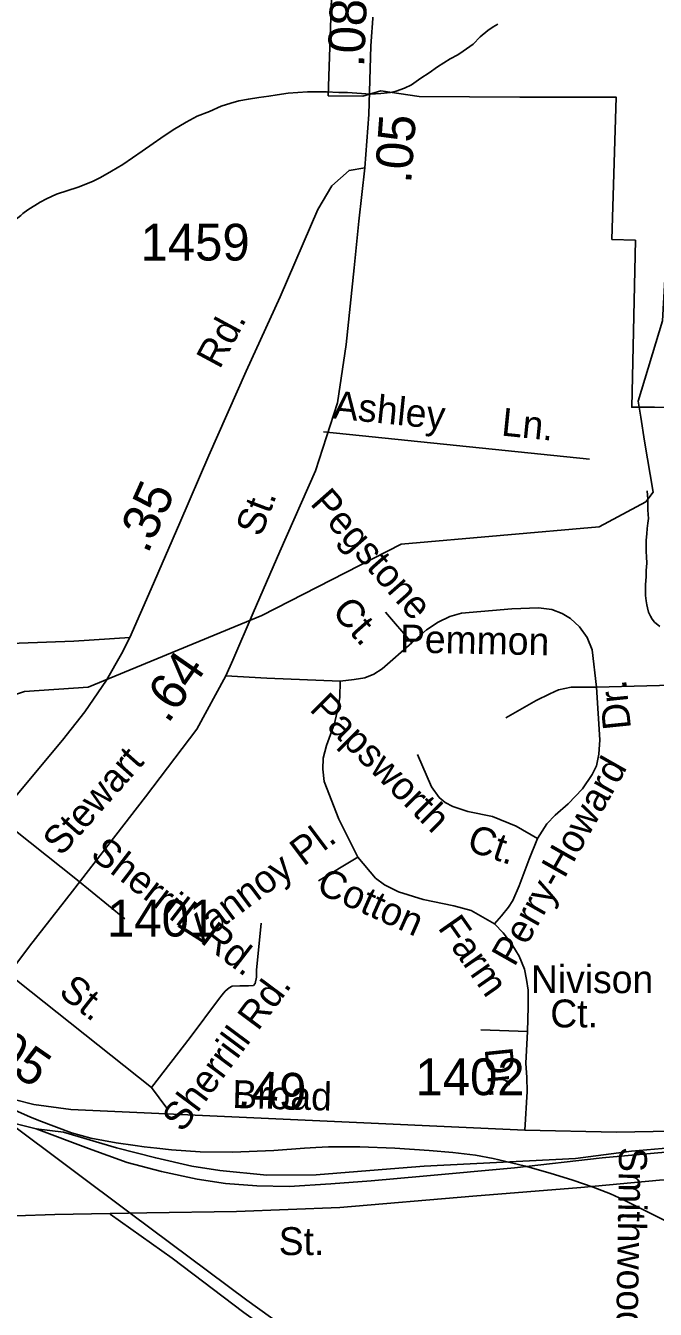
# Model space of a CAD drawing. Extents: x 2001466 to 2224147, y 644118 to 847247.
# Drawn here: x 2061580 to 2063724, y 669932 to 674300 of the extents above; entities that cross this region are included whole.
import ezdxf

# ---------------------------------------------------------------- set-up
doc = ezdxf.new("R2010")
doc.units = 0
for name, color, linetype in [('Exist Boundary Political City Limit New', 7, 'Continuous'), ('Exist Hydrographic Creek Single Shore', 7, 'Continuous'), ('Exist Hydrographic Misc Water Feature', 7, 'Continuous'), ('Exist Railroad Mainline', 7, 'Continuous'), ('Exist Railroad Siding', 7, 'Continuous'), ('Exist Road Non-System Type 51', 7, 'Continuous'), ('Exist Road Non-System Type 51 Label', 7, 'Continuous'), ('Exist Road Primary NC Service Mileage Hundredths English Label', 7, 'Continuous'), ('Exist Road Primary US Attributed', 7, 'Continuous'), ('Exist Road Primary US Label', 7, 'Continuous'), ('Exist Road Secondary Mileage Hundredths English Label', 7, 'Continuous'), ('Exist Road Secondary Type 51 Attributed', 7, 'Continuous'), ('Exist Road Secondary Type 51 Label', 7, 'Continuous'), ('Exist Road Secondary Type 51 Number Label', 7, 'Continuous'), ('Map Preparation Boundary City Limit Buffer Line', 7, 'Continuous')]:
    doc.layers.add(name, color=color, linetype=linetype)

msp = doc.modelspace()

# ---------------------------------------------------------------- linework, layer by layer
at = {"layer": 'Exist Boundary Political City Limit New'}
msp.add_lwpolyline([(2063779.2, 673001.1), (2063721.5, 673001.5), (2063643.9, 673001.6), (2063656, 673569.9), (2063576.1, 673572.6), (2063590.5, 674056.6), (2063262.6, 674056.6), (2062919.5, 674059.1), (2062789.1, 674077.8), (2062728.1, 674060.4), (2062610.2, 674061.3), (2062625, 674494.9)], dxfattribs=at)
at = {"layer": 'Exist Hydrographic Creek Single Shore'}
msp.add_line((2063687.7, 672886.5), (2063674.4, 672967.6), dxfattribs=at)
for points in [[(2063674.4, 672967.6), (2063665.5, 673021.7), (2063748.3, 673295.6), (2063756.3, 673436.6), (2063822.4, 673661.6), (2063914.4, 673794.2), (2064246.4, 674138.6), (2064471.3, 674298), (2064987.5, 674481), (2065245.4, 674666.1), (2065362.5, 674841), (2065453.5, 675049.1), (2065461.5, 675163.7)], [(2061326.5, 671950.5), (2061576.4, 672034.1), (2061793.4, 672049.3), (2062384.3, 672293.2), (2062858.4, 672536.2), (2063533.4, 672594.7), (2063691.3, 672680), (2063716.3, 672712.3), (2063687.7, 672886.5)]]:
    msp.add_lwpolyline(points, dxfattribs=at)
at = {"layer": 'Exist Hydrographic Misc Water Feature'}
msp.add_line((2062837.3, 670480.2), (2062953.6, 670473.1), dxfattribs=at)
for points in [[(2061586.9, 673672.8), (2061629.1, 673698.8), (2061650.7, 673710.6), (2061684.9, 673726.9), (2061758.9, 673750.9), (2061807.1, 673769.2), (2061834.8, 673783.2), (2061872.5, 673805.1), (2061910.7, 673827.3), (2061976.5, 673873.3), (2062014.4, 673899.2), (2062040.5, 673917.5), (2062082.5, 673945.7), (2062126.4, 673971.4), (2062164.1, 673991.6), (2062206.3, 674007.6), (2062245.9, 674025.9), (2062278.3, 674036), (2062306.4, 674043.9), (2062338.4, 674050), (2062374.3, 674055.9), (2062408.1, 674060.1), (2062436, 674064), (2062473.9, 674070), (2062540.2, 674074.2), (2062568.3, 674074.4), (2062604.3, 674074.2), (2062646.2, 674072.7), (2062676.3, 674072.6), (2062724.1, 674068.6), (2062753.8, 674066.5), (2062789.9, 674068.8), (2062822.1, 674072.8), (2062841.8, 674076.7), (2062869.9, 674087.1), (2062894.1, 674098.8), (2062925.9, 674121.2), (2062954, 674139.2), (2062981.8, 674159.3), (2063025.5, 674187.2), (2063051.8, 674201), (2063069.6, 674213.4), (2063103.6, 674237.4), (2063127.6, 674261.3), (2063153.5, 674283.4), (2063171.7, 674295.6), (2063187.3, 674305.4)], [(2061329.5, 673482.2), (2061353.1, 673494.4), (2061363.6, 673500.2), (2061375.1, 673506.1), (2061405.4, 673524.3), (2061415.3, 673530.5), (2061427.3, 673538.4), (2061435.6, 673544.4), (2061457.3, 673560.6), (2061474.9, 673574.6), (2061495.2, 673594.6), (2061503.4, 673602.3), (2061513.1, 673612.5), (2061521.1, 673618.7), (2061531.1, 673628.5), (2061543, 673638.5), (2061563.1, 673654.5), (2061570.9, 673660.6), (2061586.9, 673672.8)], [(2063738.9, 672255.1), (2063721.3, 672270.7), (2063713.1, 672280.9), (2063707.1, 672290.7), (2063701, 672304.6), (2063696.9, 672319), (2063695.2, 672329), (2063692.8, 672342.8), (2063690.7, 672361), (2063690.9, 672384.9), (2063691.1, 672398.6), (2063692.8, 672424.7), (2063692.8, 672446.6), (2063695, 672470.6), (2063694.4, 672493), (2063692.8, 672510.7), (2063692.8, 672530.6), (2063692.8, 672548.8), (2063694.6, 672570.8), (2063696.5, 672588.8), (2063698.5, 672606.8), (2063700.4, 672622.7), (2063700.1, 672637), (2063698.1, 672652.6), (2063698.3, 672666.8), (2063698.3, 672688.7), (2063696, 672716.7)], [(2061482.3, 670641), (2061555.3, 670604.2), (2061594.3, 670587.6)], [(2061594.3, 670587.6), (2061625.4, 670574.4), (2061736.4, 670533.1)], [(2061594.3, 670587.6), (2061625.4, 670574.4), (2061736.4, 670533.1)], [(2061736.4, 670533.1), (2061801.4, 670514.7), (2061888.3, 670498.8), (2061952.5, 670489.8)], [(2061736.4, 670533.1), (2061801.4, 670514.7), (2061888.3, 670498.8), (2061952.5, 670489.8)], [(2061952.5, 670489.8), (2061983.4, 670485.5), (2062026.7, 670480.6)], [(2061952.5, 670489.8), (2061983.4, 670485.5), (2062026.7, 670480.6)], [(2062026.7, 670480.6), (2062076.1, 670475.1), (2062174.4, 670467.6), (2062284.3, 670467.2), (2062425.3, 670472.9), (2062529.3, 670481), (2062568.5, 670483.2)], [(2062026.7, 670480.6), (2062076.1, 670475.1), (2062174.4, 670467.6), (2062284.3, 670467.2), (2062425.3, 670472.9), (2062529.3, 670481), (2062568.5, 670483.2)], [(2062568.5, 670483.2), (2062611.3, 670485.7), (2062718.4, 670484.8), (2062837.3, 670480.2)], [(2062568.5, 670483.2), (2062611.3, 670485.7), (2062718.4, 670484.8), (2062837.3, 670480.2)], [(2062953.6, 670473.1), (2063034.3, 670466.1), (2063112.3, 670456.5), (2063172.3, 670445.1)], [(2062953.6, 670473.1), (2063034.3, 670466.1), (2063112.3, 670456.5), (2063172.3, 670445.1)], [(2063172.3, 670445.1), (2063191.4, 670441.5), (2063281.6, 670419.3), (2063366.5, 670395.1), (2063443.2, 670371.3)], [(2063172.3, 670445.1), (2063191.4, 670441.5), (2063281.6, 670419.3), (2063366.5, 670395.1), (2063443.2, 670371.3)], [(2063443.2, 670371.3), (2063512.3, 670348), (2063571.4, 670325.3), (2063615.3, 670305.2), (2063824.8, 670200.3)], [(2063443.2, 670371.3), (2063512.3, 670348), (2063571.4, 670325.3), (2063615.3, 670305.2), (2063824.8, 670200.3)]]:
    msp.add_lwpolyline(points, dxfattribs=at)
at = {"layer": 'Exist Railroad Mainline'}
for q in [(2061615.3, 670546.4), (2061940.4, 670256.2)]:
    msp.add_line((2061520.4, 670569.9), q, dxfattribs=at)
for points in [[(2061615.3, 670546.4), (2061794.5, 670479.1), (2061925.3, 670432), (2062043.1, 670401), (2062164.4, 670375.6), (2062260.2, 670360.4), (2062367.4, 670352.5), (2062477.3, 670350.2), (2062619, 670358.9), (2062757, 670369.6), (2062933.2, 670385.8), (2063244.5, 670414), (2063542.8, 670447.3), (2063935.9, 670482.5)], [(2061940.4, 670256.2), (2062333, 669963.3), (2064007.3, 668762.3), (2064227.5, 668602.6), (2064343.6, 668518.5), (2064545.6, 668362.6), (2064637.6, 668286.5), (2064715.6, 668206.6), (2064728.2, 668192.2), (2068257.7, 663344.7), (2068669, 662748.9)]]:
    msp.add_lwpolyline(points, dxfattribs=at)
at = {"layer": 'Exist Railroad Siding'}
msp.add_lwpolyline([(2063930.4, 670495.7), (2063643.2, 670470.4), (2063452.6, 670445.2), (2062937.2, 670419.6), (2062850.9, 670412.8), (2062568.7, 670389.7), (2062401.2, 670389.1), (2062241.6, 670404.4), (2062146.3, 670419.1), (2062022.8, 670447.3), (2061889.2, 670481.7), (2061708.9, 670535.5), (2061615.3, 670546.4)], dxfattribs=at)
at = {"layer": 'Exist Road Non-System Type 51'}
for p, q in [((2062593.7, 672917.7), (2063499.8, 672825.3)), ((2062894.9, 672200.5), (2062804.8, 672304)), ((2063524, 672049.3), (2063890.6, 672058.6)), ((2061494.9, 671600), (2061750.7, 671396.8)), ((2062710.7, 671470.9), (2062576.8, 671390)), ((2061750.7, 671396.8), (2061918, 671261.4)), ((2061504.5, 671087.8), (2062008.3, 670687.5)), ((2063288.7, 670877.9), (2063129.6, 670883.2)), ((2062008.3, 670687.5), (2062060.9, 670616.5))]:
    msp.add_line(p, q, dxfattribs=at)
for points in [[(2062894.9, 672200.5), (2062945.3, 672244.3), (2062985.1, 672270.8), (2063024.9, 672289.4), (2063064, 672301.4), (2063235, 672315.9), (2063326.5, 672318.6), (2063371.6, 672313.3), (2063407.4, 672300), (2063435.2, 672282.8), (2063465.7, 672254.9), (2063492.2, 672217.8), (2063509.5, 672176.7), (2063524, 672049.3)], [(2062651, 672069.2), (2062698.7, 672075.8), (2062734.5, 672081.1), (2062765, 672093.1), (2062794.2, 672111.6), (2062894.9, 672200.5)], [(2062651, 672069.2), (2062401.7, 672079.8), (2062261.2, 672087.8)], [(2062710.7, 671470.9), (2062646.4, 671599.6), (2062596, 671728.3), (2062592, 671770.7), (2062593.3, 671807.9), (2062603.9, 671850.3), (2062631.8, 671925.9), (2062645, 671985.6), (2062649.7, 672014.8), (2062651, 672069.2)], [(2063524, 672049.3), (2063437.9, 672049.3), (2063394.1, 672040), (2063364.9, 672026.7), (2063318.5, 672004.2), (2063215.1, 671944.5)], [(2063524, 672049.3), (2063535.3, 671870.2), (2063531.3, 671821.1), (2063523.4, 671781.3), (2063508.8, 671752.1), (2063475.7, 671703.1), (2063427.3, 671652.6), (2063383.5, 671614.2), (2063354.3, 671583.7), (2063323.2, 671534.6)], [(2063323.2, 671534.6), (2063250.3, 671575.7), (2063169.4, 671608.9), (2063085.9, 671626.1), (2063034.2, 671643.4), (2063009, 671656.6), (2062987.8, 671673.9), (2062961.9, 671709.7), (2062914.2, 671819.8)], [(2063176.7, 671244), (2063199.9, 671270.6), (2063223.8, 671301.1), (2063238.3, 671323.6), (2063260.9, 671372.7), (2063294, 671464.3), (2063323.2, 671534.6)], [(2063176.7, 671244), (2063096.5, 671289.1), (2063038.1, 671305.1), (2062933.4, 671326.3), (2062849.9, 671352.8), (2062802.1, 671376.7), (2062771.6, 671399.3), (2062710.7, 671470.9)], [(2062008.3, 670687.5), (2062139.8, 670856.9), (2062236.4, 670986.9), (2062248.7, 671002.7), (2062259, 671014.5), (2062273.2, 671026.2), (2062283.3, 671032), (2062309.3, 671033.4), (2062329.3, 671033), (2062339.3, 671032.8), (2062355.4, 671034.5), (2062361.5, 671040.4), (2062365.9, 671062.3), (2062366.4, 671086.3), (2062381.7, 671246)], [(2063288.7, 670877.9), (2063291.4, 670961.5), (2063290.7, 671018.5), (2063285.4, 671054.3), (2063278.8, 671090.2), (2063260.2, 671133.9), (2063235, 671175.1), (2063205.9, 671213.5), (2063176.7, 671244)], [(2063279.4, 670542.3), (2063287.4, 670673.6), (2063286.1, 670721.4), (2063283.4, 670770.4), (2063288.7, 670877.9)], [(2061867.9, 670256.1), (2062078.5, 670106.1), (2062322.7, 669921.2), (2062608.6, 669717.3), (2062768, 669590.1), (2062833.1, 669548.8), (2062868.6, 669524.1), (2062898.1, 669499.5), (2062931.4, 669462.8), (2062960.8, 669436.2)]]:
    msp.add_lwpolyline(points, dxfattribs=at)
at = {"layer": 'Exist Road Primary US Attributed'}
msp.add_lwpolyline([(2061546.2, 670250.4), (2061679.9, 670254.6), (2061992.8, 670260.9), (2062298.4, 670265), (2062649.5, 670278.7), (2063102.2, 670317.4), (2063470.5, 670346.7), (2063738.4, 670371.9), (2065664.7, 670392.6)], dxfattribs=at)
at = {"layer": 'Exist Road Secondary Type 51 Attributed'}
for points in [[(2062770.9, 674450.7), (2062755.9, 674231.6), (2062748, 673997.9), (2062734.6, 673816.3)], [(2062734.6, 673816.3), (2062714.9, 673634.3), (2062698.3, 673476.1), (2062671.5, 673215.5), (2062641.5, 673016.6), (2062567.4, 672784.8), (2062445.1, 672510.9), (2062354.4, 672302), (2062284.9, 672141), (2062261.2, 672087.8), (2062162.6, 671906.5), (2061987.5, 671675.6), (2061739, 671355), (2061593, 671167.5), (2061447.8, 670974.8), (2061320.7, 670806.3)], [(2061934.6, 672218.1), (2062007.2, 672383.6), (2062105, 672607.8), (2062203.7, 672837.9), (2062330.7, 673124.5), (2062446.7, 673376.8), (2062574.5, 673674), (2062622.6, 673754.6), (2062681.4, 673807.3), (2062734.6, 673816.3)], [(2059960.4, 672149), (2060100.1, 672264.2), (2060133, 672237.8), (2060198.1, 672203.1), (2060259.7, 672177.9), (2060352.8, 672171.6), (2060853, 672182.2), (2061340.5, 672191.3), (2061744.5, 672205.5), (2061934.6, 672218.1)], [(2061006.1, 671027.9), (2061158.3, 671209.9), (2061360.3, 671457.8), (2061540.1, 671670.6), (2061705.8, 671868.8), (2061781.6, 671965.1), (2061855.7, 672072.9), (2061906.2, 672162.1), (2061934.6, 672218.1)], [(2061545, 670645.5), (2061608, 670629.6), (2061734.2, 670612.3), (2063279.4, 670542.3), (2063591.9, 670534.7), (2063778.8, 670538.2), (2063872.5, 670545.9), (2063967.9, 670555.3), (2064004.5, 670559.5), (2065061.2, 670658.2), (2065142.6, 670680.5), (2065247.6, 670726.5), (2065334.3, 670779), (2065384.6, 670821.9), (2065500.4, 670949.7), (2065562, 671015.6), (2065617, 671080)]]:
    msp.add_lwpolyline(points, dxfattribs=at)
at = {"layer": 'Map Preparation Boundary City Limit Buffer Line'}
msp.add_lwpolyline([(2063779.2, 673001.1), (2063721.5, 673001.5), (2063643.9, 673001.6), (2063656, 673569.9), (2063576.1, 673572.6), (2063590.5, 674056.6), (2063262.6, 674056.6), (2062919.5, 674059.1), (2062789.1, 674077.8), (2062728.1, 674060.4), (2062610.2, 674061.3), (2062625, 674494.9)], dxfattribs=at)

# ---------------------------------------------------------------- texts
at = {"layer": 'Exist Road Non-System Type 51 Label'}
for s, rotation, p in [('Ashley', 354.1774, (2062624.4, 672964)), ('Ln.', 354.1774, (2063197.4, 672905.6)), ('Pegstone ', 311.412, (2062545.7, 672672.7)), ('Ct.', 311.412, (2062619.1, 672304.6)), ('Pemmon', 358.8362, (2062853.8, 672167.6)), ('Dr.', 95.8114, (2063641.4, 671908.8)), ('Papsworth', 314.9642, (2062543.2, 671971.9)), ('Perry-Howard', 60.4924, (2063244.2, 671094.6)), ('Vannoy Pl.', 36.9045, (2062153.2, 671157.6)), ('Ct.', 341.5433, (2063078, 671494.9)), ('Sherrill', 322.3939, (2061796, 671471.3)), ('Cotton', 336.0106, (2062565.3, 671351.8)), ('Rd.', 322.3939, (2062171.2, 671182.3)), ('Farm', 304.9968, (2062981.2, 671230.6)), (' St.', 321.5384, (2061660.6, 671026.6)), ('Sherrill Rd.', 53.3798, (2062114, 670530.8)), ('Dr.', 275.8718, (2063142.4, 670818.4)), ('Smithwood  St.', 269.0766, (2063601, 670484.8))]:
    msp.add_text(s, height=95, rotation=rotation, dxfattribs=at).set_placement(p)
for s, p in [('Nivison', (2063300.4, 671008.1)), ('Ct.', (2063366.4, 670891.4))]:
    msp.add_text(s, height=95, dxfattribs=at).set_placement(p)
at = {"layer": 'Exist Road Primary NC Service Mileage Hundredths English Label'}
msp.add_text('.05', height=125, rotation=325.3821, dxfattribs=at).set_placement((2061417.1, 670814))
at = {"layer": 'Exist Road Primary US Label'}
msp.add_text('St.', height=95, dxfattribs=at).set_placement((2062441.7, 670116.8))
at = {"layer": 'Exist Road Secondary Mileage Hundredths English Label'}
for s, rotation, p in [('.08', 87.6269, (2062732.3, 674156.8)), ('.05', 85.7749, (2062892.3, 673761)), ('.35', 65.9021, (2061995.6, 672500)), ('.64', 55.1443, (2062064.5, 671921.9)), ('.49', 357.1688, (2062300.2, 670620.9))]:
    msp.add_text(s, height=125, rotation=rotation, dxfattribs=at).set_placement(p)
at = {"layer": 'Exist Road Secondary Type 51 Label'}
for s, rotation, p in [('Rd.', 61.7088, (2062240.4, 673128.1)), ('St.', 69.4515, (2062381.3, 672557.3)), ('Stewart', 48.3778, (2061700.9, 671470.9)), ('Broad', 358.4652, (2062282.7, 670617.5))]:
    msp.add_text(s, height=95, rotation=rotation, dxfattribs=at).set_placement(p)
at = {"layer": 'Exist Road Secondary Type 51 Number Label'}
for s, p in [('1459', (2061971, 673500.7)), ('1401', (2061857, 671200.7)), ('1402', (2062907.2, 670660.9))]:
    msp.add_text(s, height=125, dxfattribs=at).set_placement(p)

doc.saveas('drawing.dxf')
